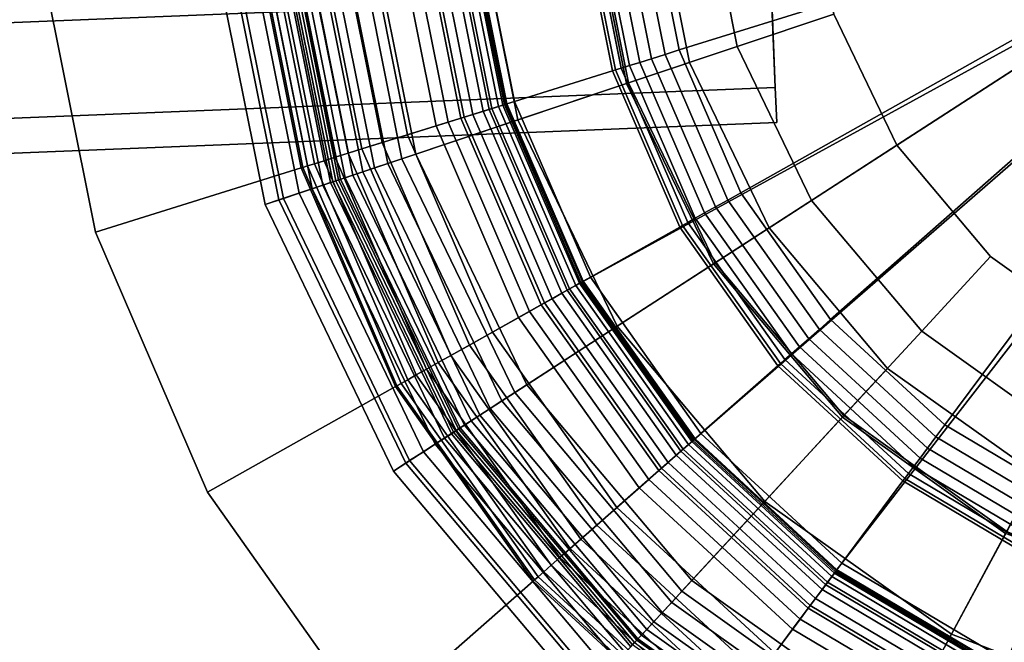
# Model space of a CAD drawing. Extents: x -43.1 to 43.1, y -41.3 to 41.3.
# Tile 526 of 656: x 32.1 to 33.1, y 0.5 to 1.1. Entities that reach past the tile are written whole.
import ezdxf

# ---------------------------------------------------------------- set-up
doc = ezdxf.new("R2010")
doc.units = 0
for name, color, linetype in [('LAMP', 7, 'CONTINUOUS'), ('LAMP_SUPPORT', 18, 'CONTINUOUS'), ('METAL_BASE', 254, 'CONTINUOUS')]:
    doc.layers.add(name, color=color, linetype=linetype)

msp = doc.modelspace()

# ---------------------------------------------------------------- linework, layer by layer
at = {"layer": 'LAMP'}
for points in [[(32.7448, 1.0773, 41.1433), (32.8272, 0.9062, 41.1433), (33.463, 1.3178, 41.1433), (32.7075, 1.2634, 41.1433)], [(32.9495, 0.761, 41.1433), (33.1041, 0.6508, 41.1433), (33.463, 1.3178, 41.1433), (32.8272, 0.9062, 41.1433)], [(32.8939, 1.1272, 44.2735), (32.8644, 1.2747, 44.2735), (33.463, 1.3178, 44.2735), (32.9592, 0.9916, 44.2735)], [(33.0561, 0.8766, 44.2735), (32.9592, 0.9916, 44.2735), (33.463, 1.3178, 44.2735), (33.1786, 0.7892, 44.2735)], [(32.7942, 1.0938, 44.2522), (32.7595, 1.2672, 44.2522), (32.8644, 1.2747, 44.2735), (32.8939, 1.1272, 44.2735)], [(32.7448, 1.0773, 41.1433), (32.7075, 1.2634, 41.1433), (32.6392, 1.2585, 41.6428), (32.6798, 1.0555, 41.6428)], [(32.6818, 1.0562, 44.1939), (32.6413, 1.2587, 44.1939), (32.7595, 1.2672, 44.2522), (32.7942, 1.0938, 44.2522)], [(32.6798, 1.0555, 41.6428), (32.6392, 1.2585, 41.6428), (32.3949, 1.2409, 41.6352), (32.4476, 0.9777, 41.6352)], [(32.5675, 1.0179, 44.107), (32.521, 1.25, 44.107), (32.6413, 1.2587, 44.1939), (32.6818, 1.0562, 44.1939)], [(32.376, 0.9537, 43.8806), (32.3196, 1.2355, 43.8806), (32.41, 1.242, 43.9998), (32.462, 0.9825, 43.9998)], [(32.462, 0.9825, 43.9998), (32.41, 1.242, 43.9998), (32.521, 1.25, 44.107), (32.5675, 1.0179, 44.107)], [(32.3204, 0.9351, 43.7579), (32.2611, 1.2313, 43.7579), (32.3196, 1.2355, 43.8806), (32.376, 0.9537, 43.8806)], [(32.3412, 0.9421, 43.0998), (32.283, 1.2329, 43.0998), (32.2659, 1.2316, 43.3843), (32.325, 0.9366, 43.3843)], [(32.3547, 0.9466, 42.7996), (32.2972, 1.2339, 42.7996), (32.283, 1.2329, 43.0998), (32.3412, 0.9421, 43.0998)], [(32.3656, 0.9502, 42.4966), (32.3086, 1.2347, 42.4966), (32.2972, 1.2339, 42.7996), (32.3547, 0.9466, 42.7996)], [(32.3737, 0.953, 42.2036), (32.3172, 1.2353, 42.2036), (32.3086, 1.2347, 42.4966), (32.3656, 0.9502, 42.4966)], [(32.3792, 0.9548, 41.9337), (32.323, 1.2357, 41.9337), (32.3172, 1.2353, 42.2036), (32.3737, 0.953, 42.2036)], [(32.3821, 0.9558, 41.6997), (32.3261, 1.236, 41.6997), (32.323, 1.2357, 41.9337), (32.3792, 0.9548, 41.9337)], [(32.384, 0.9564, 41.6845), (32.328, 1.2361, 41.6845), (32.3261, 1.236, 41.6997), (32.3821, 0.9558, 41.6997)], [(32.389, 0.9581, 41.6707), (32.3333, 1.2365, 41.6707), (32.328, 1.2361, 41.6845), (32.384, 0.9564, 41.6845)], [(32.3968, 0.9607, 41.6586), (32.3415, 1.2371, 41.6586), (32.3333, 1.2365, 41.6707), (32.389, 0.9581, 41.6707)], [(32.407, 0.9641, 41.6486), (32.3522, 1.2378, 41.6486), (32.3415, 1.2371, 41.6586), (32.3968, 0.9607, 41.6586)], [(32.4191, 0.9682, 41.6411), (32.3649, 1.2388, 41.6411), (32.3522, 1.2378, 41.6486), (32.407, 0.9641, 41.6486)], [(32.4328, 0.9727, 41.6365), (32.3793, 1.2398, 41.6365), (32.3649, 1.2388, 41.6411), (32.4191, 0.9682, 41.6411)], [(32.4476, 0.9777, 41.6352), (32.3949, 1.2409, 41.6352), (32.3793, 1.2398, 41.6365), (32.4328, 0.9727, 41.6365)], [(32.325, 0.9366, 43.3843), (32.2659, 1.2316, 43.3843), (32.2459, 1.2302, 43.6401), (32.306, 0.9303, 43.6401)], [(32.306, 0.9303, 43.6401), (32.2459, 1.2302, 43.6401), (32.2611, 1.2313, 43.7579), (32.3204, 0.9351, 43.7579)], [(32.8709, 0.9345, 44.2522), (32.7942, 1.0938, 44.2522), (32.8939, 1.1272, 44.2735), (32.9592, 0.9916, 44.2735)], [(32.7714, 0.8701, 44.1939), (32.6818, 1.0562, 44.1939), (32.7942, 1.0938, 44.2522), (32.8709, 0.9345, 44.2522)], [(32.8272, 0.9062, 41.1433), (32.7448, 1.0773, 41.1433), (32.6798, 1.0555, 41.6428), (32.7696, 0.8689, 41.6428)], [(32.7696, 0.8689, 41.6428), (32.6798, 1.0555, 41.6428), (32.4476, 0.9777, 41.6352), (32.5641, 0.7359, 41.6352)], [(32.6702, 0.8046, 44.107), (32.5675, 1.0179, 44.107), (32.6818, 1.0562, 44.1939), (32.7714, 0.8701, 44.1939)], [(32.5768, 0.7441, 43.9998), (32.462, 0.9825, 43.9998), (32.5675, 1.0179, 44.107), (32.6702, 0.8046, 44.107)], [(32.9849, 0.7993, 44.2522), (32.8709, 0.9345, 44.2522), (32.9592, 0.9916, 44.2735), (33.0561, 0.8766, 44.2735)], [(32.5007, 0.6949, 43.8806), (32.376, 0.9537, 43.8806), (32.462, 0.9825, 43.9998), (32.5768, 0.7441, 43.9998)], [(32.5641, 0.7359, 41.6352), (32.4476, 0.9777, 41.6352), (32.4328, 0.9727, 41.6365), (32.5509, 0.7274, 41.6365)], [(32.5388, 0.7195, 41.6411), (32.4191, 0.9682, 41.6411), (32.407, 0.9641, 41.6486), (32.5281, 0.7126, 41.6486)], [(32.5509, 0.7274, 41.6365), (32.4328, 0.9727, 41.6365), (32.4191, 0.9682, 41.6411), (32.5388, 0.7195, 41.6411)], [(32.5122, 0.7023, 41.6707), (32.389, 0.9581, 41.6707), (32.384, 0.9564, 41.6845), (32.5078, 0.6994, 41.6845)], [(32.5191, 0.7068, 41.6586), (32.3968, 0.9607, 41.6586), (32.389, 0.9581, 41.6707), (32.5122, 0.7023, 41.6707)], [(32.5281, 0.7126, 41.6486), (32.407, 0.9641, 41.6486), (32.3968, 0.9607, 41.6586), (32.5191, 0.7068, 41.6586)], [(32.4515, 0.663, 43.7579), (32.3204, 0.9351, 43.7579), (32.376, 0.9537, 43.8806), (32.5007, 0.6949, 43.8806)], [(32.4914, 0.6889, 42.4966), (32.3656, 0.9502, 42.4966), (32.3547, 0.9466, 42.7996), (32.4819, 0.6827, 42.7996)], [(32.4987, 0.6935, 42.2036), (32.3737, 0.953, 42.2036), (32.3656, 0.9502, 42.4966), (32.4914, 0.6889, 42.4966)], [(32.5035, 0.6967, 41.9337), (32.3792, 0.9548, 41.9337), (32.3737, 0.953, 42.2036), (32.4987, 0.6935, 42.2036)], [(32.5061, 0.6984, 41.6997), (32.3821, 0.9558, 41.6997), (32.3792, 0.9548, 41.9337), (32.5035, 0.6967, 41.9337)], [(32.5078, 0.6994, 41.6845), (32.384, 0.9564, 41.6845), (32.3821, 0.9558, 41.6997), (32.5061, 0.6984, 41.6997)], [(32.4555, 0.6656, 43.3843), (32.325, 0.9366, 43.3843), (32.306, 0.9303, 43.6401), (32.4387, 0.6547, 43.6401)], [(32.4699, 0.6749, 43.0998), (32.3412, 0.9421, 43.0998), (32.325, 0.9366, 43.3843), (32.4555, 0.6656, 43.3843)], [(32.4819, 0.6827, 42.7996), (32.3547, 0.9466, 42.7996), (32.3412, 0.9421, 43.0998), (32.4699, 0.6749, 43.0998)], [(32.4387, 0.6547, 43.6401), (32.306, 0.9303, 43.6401), (32.3204, 0.9351, 43.7579), (32.4515, 0.663, 43.7579)], [(32.9045, 0.7122, 44.1939), (32.7714, 0.8701, 44.1939), (32.8709, 0.9345, 44.2522), (32.9849, 0.7993, 44.2522)], [(32.9495, 0.761, 41.1433), (32.8272, 0.9062, 41.1433), (32.7696, 0.8689, 41.6428), (32.903, 0.7106, 41.6428)], [(33.1288, 0.6967, 44.2522), (32.9849, 0.7993, 44.2522), (33.0561, 0.8766, 44.2735), (33.1786, 0.7892, 44.2735)], [(32.903, 0.7106, 41.6428), (32.7696, 0.8689, 41.6428), (32.5641, 0.7359, 41.6352), (32.737, 0.5306, 41.6352)], [(32.8227, 0.6235, 44.107), (32.6702, 0.8046, 44.107), (32.7714, 0.8701, 44.1939), (32.9045, 0.7122, 44.1939)], [(32.7473, 0.5417, 43.9998), (32.5768, 0.7441, 43.9998), (32.6702, 0.8046, 44.107), (32.8227, 0.6235, 44.107)], [(33.0727, 0.5923, 44.1939), (32.9045, 0.7122, 44.1939), (32.9849, 0.7993, 44.2522), (33.1288, 0.6967, 44.2522)], [(33.1041, 0.6508, 41.1433), (32.9495, 0.761, 41.1433), (32.903, 0.7106, 41.6428), (33.0716, 0.5904, 41.6428)], [(32.6859, 0.4751, 43.8806), (32.5007, 0.6949, 43.8806), (32.5768, 0.7441, 43.9998), (32.7473, 0.5417, 43.9998)], [(32.737, 0.5306, 41.6352), (32.5641, 0.7359, 41.6352), (32.5509, 0.7274, 41.6365), (32.7264, 0.5191, 41.6365)], [(32.7264, 0.5191, 41.6365), (32.5509, 0.7274, 41.6365), (32.5388, 0.7195, 41.6411), (32.7166, 0.5085, 41.6411)], [(32.708, 0.4991, 41.6486), (32.5281, 0.7126, 41.6486), (32.5191, 0.7068, 41.6586), (32.7007, 0.4912, 41.6586)], [(32.7166, 0.5085, 41.6411), (32.5388, 0.7195, 41.6411), (32.5281, 0.7126, 41.6486), (32.708, 0.4991, 41.6486)], [(32.7007, 0.4912, 41.6586), (32.5191, 0.7068, 41.6586), (32.5122, 0.7023, 41.6707), (32.6951, 0.4852, 41.6707)], [(33.0716, 0.5904, 41.6428), (32.903, 0.7106, 41.6428), (32.737, 0.5306, 41.6352), (32.9556, 0.3748, 41.6352)], [(33.0155, 0.4861, 44.107), (32.8227, 0.6235, 44.107), (32.9045, 0.7122, 44.1939), (33.0727, 0.5923, 44.1939)], [(32.6461, 0.432, 43.7579), (32.4515, 0.663, 43.7579), (32.5007, 0.6949, 43.8806), (32.6859, 0.4751, 43.8806)], [(32.6842, 0.4733, 42.2036), (32.4987, 0.6935, 42.2036), (32.4914, 0.6889, 42.4966), (32.6784, 0.467, 42.4966)], [(32.6881, 0.4776, 41.9337), (32.5035, 0.6967, 41.9337), (32.4987, 0.6935, 42.2036), (32.6842, 0.4733, 42.2036)], [(32.6902, 0.4799, 41.6997), (32.5061, 0.6984, 41.6997), (32.5035, 0.6967, 41.9337), (32.6881, 0.4776, 41.9337)], [(32.6915, 0.4813, 41.6845), (32.5078, 0.6994, 41.6845), (32.5061, 0.6984, 41.6997), (32.6902, 0.4799, 41.6997)], [(32.6951, 0.4852, 41.6707), (32.5122, 0.7023, 41.6707), (32.5078, 0.6994, 41.6845), (32.6915, 0.4813, 41.6845)], [(32.6706, 0.4586, 42.7996), (32.4819, 0.6827, 42.7996), (32.4699, 0.6749, 43.0998), (32.661, 0.4481, 43.0998)], [(32.6784, 0.467, 42.4966), (32.4914, 0.6889, 42.4966), (32.4819, 0.6827, 42.7996), (32.6706, 0.4586, 42.7996)], [(32.661, 0.4481, 43.0998), (32.4699, 0.6749, 43.0998), (32.4555, 0.6656, 43.3843), (32.6493, 0.4355, 43.3843)], [(32.6493, 0.4355, 43.3843), (32.4555, 0.6656, 43.3843), (32.4387, 0.6547, 43.6401), (32.6358, 0.4208, 43.6401)], [(32.6358, 0.4208, 43.6401), (32.4387, 0.6547, 43.6401), (32.4515, 0.663, 43.7579), (32.6461, 0.432, 43.7579)], [(32.9628, 0.3881, 43.9998), (32.7473, 0.5417, 43.9998), (32.8227, 0.6235, 44.107), (33.0155, 0.4861, 44.107)], [(33.2648, 0.5159, 41.6428), (33.0716, 0.5904, 41.6428), (32.9556, 0.3748, 41.6352), (33.2061, 0.2782, 41.6352)], [(33.2364, 0.401, 44.107), (33.0155, 0.4861, 44.107), (33.0727, 0.5923, 44.1939), (33.2653, 0.518, 44.1939)], [(32.9198, 0.3083, 43.8806), (32.6859, 0.4751, 43.8806), (32.7473, 0.5417, 43.9998), (32.9628, 0.3881, 43.9998)], [(32.9556, 0.3748, 41.6352), (32.737, 0.5306, 41.6352), (32.7264, 0.5191, 41.6365), (32.9482, 0.361, 41.6365)], [(32.9482, 0.361, 41.6365), (32.7264, 0.5191, 41.6365), (32.7166, 0.5085, 41.6411), (32.9414, 0.3483, 41.6411)], [(32.9353, 0.3371, 41.6486), (32.708, 0.4991, 41.6486), (32.7007, 0.4912, 41.6586), (32.9302, 0.3276, 41.6586)], [(32.9414, 0.3483, 41.6411), (32.7166, 0.5085, 41.6411), (32.708, 0.4991, 41.6486), (32.9353, 0.3371, 41.6486)], [(32.9302, 0.3276, 41.6586), (32.7007, 0.4912, 41.6586), (32.6951, 0.4852, 41.6707), (32.9263, 0.3204, 41.6707)], [(32.9229, 0.314, 41.6997), (32.6902, 0.4799, 41.6997), (32.6881, 0.4776, 41.9337), (32.9214, 0.3113, 41.9337)], [(32.9238, 0.3157, 41.6845), (32.6915, 0.4813, 41.6845), (32.6902, 0.4799, 41.6997), (32.9229, 0.314, 41.6997)], [(32.9263, 0.3204, 41.6707), (32.6951, 0.4852, 41.6707), (32.6915, 0.4813, 41.6845), (32.9238, 0.3157, 41.6845)], [(33.2097, 0.2929, 43.9998), (32.9628, 0.3881, 43.9998), (33.0155, 0.4861, 44.107), (33.2364, 0.401, 44.107)]]:
    msp.add_3dface(points, dxfattribs=at)
at = {"layer": 'LAMP_SUPPORT'}
for points in [[(33.4535, 1.2996, 40.5662), (32.6341, 0.8506, 40.5662), (32.555, 1.0342, 40.5662), (32.5157, 1.2301, 40.5662)], [(33.4535, 1.2996, 40.5662), (32.7496, 0.6875, 40.5662), (32.6341, 0.8506, 40.5662)], [(33.4535, 1.2996, 40.5662), (33.4724, 1.2953, 40.5662), (32.8966, 0.552, 40.5662), (32.7496, 0.6875, 40.5662)], [(33.4724, 1.2953, 40.5662), (33.2578, 0.386, 40.5662), (33.0684, 0.45, 40.5662), (32.8966, 0.552, 40.5662)], [(32.7028, 1.2476, 36.7827), (32.7343, 1.0901, 36.7827), (33.0724, 1.1955, 36.7827), (33.0554, 1.2804, 36.7827)], [(32.6402, 1.2417, 36.8188), (32.6743, 1.0713, 36.8188), (32.6827, 1.074, 36.8067), (32.649, 1.2425, 36.8067)], [(32.649, 1.2425, 36.8067), (32.6827, 1.074, 36.8067), (32.6933, 1.0773, 36.7967), (32.66, 1.2436, 36.7967)], [(32.66, 1.2436, 36.7967), (32.6933, 1.0773, 36.7967), (32.7057, 1.0811, 36.7891), (32.6729, 1.2448, 36.7891)], [(32.6729, 1.2448, 36.7891), (32.7057, 1.0811, 36.7891), (32.7195, 1.0854, 36.7843), (32.6873, 1.2461, 36.7843)], [(32.6873, 1.2461, 36.7843), (32.7195, 1.0854, 36.7843), (32.7343, 1.0901, 36.7827), (32.7028, 1.2476, 36.7827)], [(32.5251, 1.231, 37.8701), (32.564, 1.037, 37.8701), (32.6652, 1.0685, 36.848), (32.6307, 1.2408, 36.848)], [(32.6307, 1.2408, 36.848), (32.6652, 1.0685, 36.848), (32.6683, 1.0695, 36.8327), (32.6339, 1.2411, 36.8327)], [(32.6339, 1.2411, 36.8327), (32.6683, 1.0695, 36.8327), (32.6743, 1.0713, 36.8188), (32.6402, 1.2417, 36.8188)], [(32.4534, 1.2243, 41.5307), (32.4952, 1.0155, 41.5307), (32.4062, 0.9878, 41.5307), (32.3605, 1.2157, 41.5307)], [(32.4098, 1.2203, 37.929), (32.4534, 1.0025, 37.929), (32.4828, 1.0117, 37.9214), (32.4405, 1.2231, 37.9214)], [(32.4405, 1.2231, 37.9214), (32.4828, 1.0117, 37.9214), (32.512, 1.0208, 37.9114), (32.471, 1.226, 37.9114)], [(32.4673, 1.2256, 41.5291), (32.5085, 1.0197, 41.5291), (32.4952, 1.0155, 41.5307), (32.4534, 1.2243, 41.5307)], [(32.48, 1.2268, 41.5245), (32.5207, 1.0235, 41.5245), (32.5085, 1.0197, 41.5291), (32.4673, 1.2256, 41.5291)], [(32.471, 1.226, 37.9114), (32.512, 1.0208, 37.9114), (32.5376, 1.0287, 37.8993), (32.4976, 1.2285, 37.8993)], [(32.4913, 1.2279, 41.5173), (32.5315, 1.0268, 41.5173), (32.5207, 1.0235, 41.5245), (32.48, 1.2268, 41.5245)], [(32.5007, 1.2287, 41.5079), (32.5405, 1.0297, 41.5079), (32.5315, 1.0268, 41.5173), (32.4913, 1.2279, 41.5173)], [(32.4976, 1.2285, 37.8993), (32.5376, 1.0287, 37.8993), (32.556, 1.0345, 37.8854), (32.5168, 1.2302, 37.8854)], [(32.5079, 1.2294, 41.4966), (32.5474, 1.0318, 41.4966), (32.5405, 1.0297, 41.5079), (32.5007, 1.2287, 41.5079)], [(32.5125, 1.2298, 41.4838), (32.5518, 1.0332, 41.4838), (32.5474, 1.0318, 41.4966), (32.5079, 1.2294, 41.4966)], [(32.5141, 1.23, 41.4698), (32.5534, 1.0337, 41.4698), (32.5518, 1.0332, 41.4838), (32.5125, 1.2298, 41.4838)], [(32.5157, 1.2301, 40.5662), (32.555, 1.0342, 40.5662), (32.5534, 1.0337, 41.4698), (32.5141, 1.23, 41.4698)], [(32.5168, 1.2302, 37.8854), (32.556, 1.0345, 37.8854), (32.564, 1.037, 37.8701), (32.5251, 1.231, 37.8701)], [(32.3095, 1.211, 37.9601), (32.3572, 0.9725, 37.9601), (32.367, 0.9755, 37.9499), (32.3197, 1.2119, 37.9499)], [(32.3197, 1.2119, 41.5162), (32.367, 0.9755, 41.5162), (32.3572, 0.9725, 41.5061), (32.3095, 1.211, 41.5061)], [(32.3197, 1.2119, 37.9499), (32.367, 0.9755, 37.9499), (32.3786, 0.9792, 37.9421), (32.3318, 1.213, 37.9421)], [(32.3318, 1.213, 41.524), (32.3786, 0.9792, 41.524), (32.367, 0.9755, 41.5162), (32.3197, 1.2119, 41.5162)], [(32.3318, 1.213, 37.9421), (32.3786, 0.9792, 37.9421), (32.3918, 0.9833, 37.9372), (32.3456, 1.2143, 37.9372)], [(32.3456, 1.2143, 41.5289), (32.3918, 0.9833, 41.5289), (32.3786, 0.9792, 41.524), (32.3318, 1.213, 41.524)], [(32.3456, 1.2143, 37.9372), (32.3918, 0.9833, 37.9372), (32.4062, 0.9878, 37.9354), (32.3605, 1.2157, 37.9354)], [(32.3605, 1.2157, 41.5307), (32.4062, 0.9878, 41.5307), (32.3918, 0.9833, 41.5289), (32.3456, 1.2143, 41.5289)], [(32.3605, 1.2157, 37.9354), (32.4062, 0.9878, 37.9354), (32.4271, 0.9943, 37.9338), (32.3824, 1.2177, 37.9338)], [(32.3824, 1.2177, 37.9338), (32.4271, 0.9943, 37.9338), (32.4534, 1.0025, 37.929), (32.4098, 1.2203, 37.929)], [(32.2951, 1.2096, 38.0011), (32.3434, 0.9682, 38.0011), (32.3451, 0.9687, 37.9861), (32.2969, 1.2098, 37.9861)], [(32.2969, 1.2098, 41.48), (32.3451, 0.9687, 41.48), (32.3434, 0.9682, 41.465), (32.2951, 1.2096, 41.465)], [(32.2951, 1.2096, 41.465), (32.3434, 0.9682, 41.465), (32.3434, 0.9682, 38.0011), (32.2951, 1.2096, 38.0011)], [(32.2969, 1.2098, 37.9861), (32.3451, 0.9687, 37.9861), (32.3498, 0.9702, 37.9723), (32.3018, 1.2102, 37.9723)], [(32.3018, 1.2102, 41.4939), (32.3498, 0.9702, 41.4939), (32.3451, 0.9687, 41.48), (32.2969, 1.2098, 41.48)], [(32.3018, 1.2102, 37.9723), (32.3498, 0.9702, 37.9723), (32.3572, 0.9725, 37.9601), (32.3095, 1.211, 37.9601)], [(32.3095, 1.211, 41.5061), (32.3572, 0.9725, 41.5061), (32.3498, 0.9702, 41.4939), (32.3018, 1.2102, 41.4939)], [(32.7343, 1.0901, 36.7827), (32.7979, 0.9426, 36.7827), (33.1067, 1.116, 36.7827), (33.0724, 1.1955, 36.7827)], [(32.7979, 0.9426, 36.7827), (32.8907, 0.8115, 36.7827), (33.1567, 1.0454, 36.7827), (33.1067, 1.116, 36.7827)], [(32.7195, 1.0854, 36.7843), (32.7843, 0.935, 36.7843), (32.7979, 0.9426, 36.7827), (32.7343, 1.0901, 36.7827)], [(32.6933, 1.0773, 36.7967), (32.7604, 0.9216, 36.7967), (32.7717, 0.9279, 36.7891), (32.7057, 1.0811, 36.7891)], [(32.7057, 1.0811, 36.7891), (32.7717, 0.9279, 36.7891), (32.7843, 0.935, 36.7843), (32.7195, 1.0854, 36.7843)], [(32.6652, 1.0685, 36.848), (32.7347, 0.9071, 36.848), (32.7376, 0.9087, 36.8327), (32.6683, 1.0695, 36.8327)], [(32.6683, 1.0695, 36.8327), (32.7376, 0.9087, 36.8327), (32.743, 0.9118, 36.8188), (32.6743, 1.0713, 36.8188)], [(32.6743, 1.0713, 36.8188), (32.743, 0.9118, 36.8188), (32.7508, 0.9161, 36.8067), (32.6827, 1.074, 36.8067)], [(32.6827, 1.074, 36.8067), (32.7508, 0.9161, 36.8067), (32.7604, 0.9216, 36.7967), (32.6933, 1.0773, 36.7967)], [(32.564, 1.037, 37.8701), (32.6423, 0.8552, 37.8701), (32.7347, 0.9071, 36.848), (32.6652, 1.0685, 36.848)], [(32.8907, 0.8115, 36.7827), (33.0088, 0.7027, 36.7827), (33.2204, 0.9867, 36.7827), (33.1567, 1.0454, 36.7827)], [(32.512, 1.0208, 37.9114), (32.5949, 0.8286, 37.9114), (32.6182, 0.8417, 37.8993), (32.5376, 1.0287, 37.8993)], [(32.5405, 1.0297, 41.5079), (32.6209, 0.8432, 41.5079), (32.6127, 0.8386, 41.5173), (32.5315, 1.0268, 41.5173)], [(32.5376, 1.0287, 37.8993), (32.6182, 0.8417, 37.8993), (32.635, 0.8511, 37.8854), (32.556, 1.0345, 37.8854)], [(32.5474, 1.0318, 41.4966), (32.6272, 0.8467, 41.4966), (32.6209, 0.8432, 41.5079), (32.5405, 1.0297, 41.5079)], [(32.5518, 1.0332, 41.4838), (32.6312, 0.849, 41.4838), (32.6272, 0.8467, 41.4966), (32.5474, 1.0318, 41.4966)], [(32.5534, 1.0337, 41.4698), (32.6326, 0.8498, 41.4698), (32.6312, 0.849, 41.4838), (32.5518, 1.0332, 41.4838)], [(32.555, 1.0342, 40.5662), (32.6341, 0.8506, 40.5662), (32.6326, 0.8498, 41.4698), (32.5534, 1.0337, 41.4698)], [(32.556, 1.0345, 37.8854), (32.635, 0.8511, 37.8854), (32.6423, 0.8552, 37.8701), (32.564, 1.037, 37.8701)], [(32.4828, 1.0117, 37.9214), (32.5682, 0.8136, 37.9214), (32.5949, 0.8286, 37.9114), (32.512, 1.0208, 37.9114)], [(32.5085, 1.0197, 41.5291), (32.5916, 0.8268, 41.5291), (32.5795, 0.8199, 41.5307), (32.4952, 1.0155, 41.5307)], [(32.5207, 1.0235, 41.5245), (32.6028, 0.833, 41.5245), (32.5916, 0.8268, 41.5291), (32.5085, 1.0197, 41.5291)], [(32.5315, 1.0268, 41.5173), (32.6127, 0.8386, 41.5173), (32.6028, 0.833, 41.5245), (32.5207, 1.0235, 41.5245)], [(32.4952, 1.0155, 41.5307), (32.5795, 0.8199, 41.5307), (32.4982, 0.7743, 41.5307), (32.4062, 0.9878, 41.5307)], [(32.4534, 1.0025, 37.929), (32.5413, 0.7985, 37.929), (32.5682, 0.8136, 37.9214), (32.4828, 1.0117, 37.9214)], [(32.4271, 0.9943, 37.9338), (32.5173, 0.785, 37.9338), (32.5413, 0.7985, 37.929), (32.4534, 1.0025, 37.929)], [(32.3918, 0.9833, 37.9372), (32.485, 0.7669, 37.9372), (32.4982, 0.7743, 37.9354), (32.4062, 0.9878, 37.9354)], [(32.4062, 0.9878, 41.5307), (32.4982, 0.7743, 41.5307), (32.485, 0.7669, 41.5289), (32.3918, 0.9833, 41.5289)], [(32.4062, 0.9878, 37.9354), (32.4982, 0.7743, 37.9354), (32.5173, 0.785, 37.9338), (32.4271, 0.9943, 37.9338)], [(32.367, 0.9755, 37.9499), (32.4624, 0.7542, 37.9499), (32.473, 0.7601, 37.9421), (32.3786, 0.9792, 37.9421)], [(32.3786, 0.9792, 41.524), (32.473, 0.7601, 41.524), (32.4624, 0.7542, 41.5162), (32.367, 0.9755, 41.5162)], [(32.3786, 0.9792, 37.9421), (32.473, 0.7601, 37.9421), (32.485, 0.7669, 37.9372), (32.3918, 0.9833, 37.9372)], [(32.3918, 0.9833, 41.5289), (32.485, 0.7669, 41.5289), (32.473, 0.7601, 41.524), (32.3786, 0.9792, 41.524)], [(33.0088, 0.7027, 36.7827), (33.1469, 0.6207, 36.7827), (33.2948, 0.9425, 36.7827), (33.2204, 0.9867, 36.7827)], [(32.3434, 0.9682, 38.0011), (32.4409, 0.7421, 38.0011), (32.4424, 0.743, 37.9861), (32.3451, 0.9687, 37.9861)], [(32.3451, 0.9687, 41.48), (32.4424, 0.743, 41.48), (32.4409, 0.7421, 41.465), (32.3434, 0.9682, 41.465)], [(32.3434, 0.9682, 41.465), (32.4409, 0.7421, 41.465), (32.4409, 0.7421, 38.0011), (32.3434, 0.9682, 38.0011)], [(32.3451, 0.9687, 37.9861), (32.4424, 0.743, 37.9861), (32.4467, 0.7454, 37.9723), (32.3498, 0.9702, 37.9723)], [(32.3498, 0.9702, 41.4939), (32.4467, 0.7454, 41.4939), (32.4424, 0.743, 41.48), (32.3451, 0.9687, 41.48)], [(32.3498, 0.9702, 37.9723), (32.4467, 0.7454, 37.9723), (32.4535, 0.7492, 37.9601), (32.3572, 0.9725, 37.9601)], [(32.3572, 0.9725, 41.5061), (32.4535, 0.7492, 41.5061), (32.4467, 0.7454, 41.4939), (32.3498, 0.9702, 41.4939)], [(32.3572, 0.9725, 37.9601), (32.4535, 0.7492, 37.9601), (32.4624, 0.7542, 37.9499), (32.367, 0.9755, 37.9499)], [(32.367, 0.9755, 41.5162), (32.4624, 0.7542, 41.5162), (32.4535, 0.7492, 41.5061), (32.3572, 0.9725, 41.5061)], [(32.7843, 0.935, 36.7843), (32.8791, 0.8013, 36.7843), (32.8907, 0.8115, 36.7827), (32.7979, 0.9426, 36.7827)], [(32.7604, 0.9216, 36.7967), (32.8585, 0.7832, 36.7967), (32.8682, 0.7917, 36.7891), (32.7717, 0.9279, 36.7891)], [(32.7717, 0.9279, 36.7891), (32.8682, 0.7917, 36.7891), (32.8791, 0.8013, 36.7843), (32.7843, 0.935, 36.7843)], [(32.743, 0.9118, 36.8188), (32.8435, 0.77, 36.8188), (32.8501, 0.7759, 36.8067), (32.7508, 0.9161, 36.8067)], [(32.7508, 0.9161, 36.8067), (32.8501, 0.7759, 36.8067), (32.8585, 0.7832, 36.7967), (32.7604, 0.9216, 36.7967)], [(32.6423, 0.8552, 37.8701), (32.7567, 0.6937, 37.8701), (32.8363, 0.7637, 36.848), (32.7347, 0.9071, 36.848)], [(32.7347, 0.9071, 36.848), (32.8363, 0.7637, 36.848), (32.8388, 0.7659, 36.8327), (32.7376, 0.9087, 36.8327)], [(32.7376, 0.9087, 36.8327), (32.8388, 0.7659, 36.8327), (32.8435, 0.77, 36.8188), (32.743, 0.9118, 36.8188)], [(32.635, 0.8511, 37.8854), (32.7505, 0.6882, 37.8854), (32.7567, 0.6937, 37.8701), (32.6423, 0.8552, 37.8701)], [(32.6182, 0.8417, 37.8993), (32.7359, 0.6755, 37.8993), (32.7505, 0.6882, 37.8854), (32.635, 0.8511, 37.8854)], [(32.6272, 0.8467, 41.4966), (32.7437, 0.6823, 41.4966), (32.7383, 0.6775, 41.5079), (32.6209, 0.8432, 41.5079)], [(32.6312, 0.849, 41.4838), (32.7472, 0.6853, 41.4838), (32.7437, 0.6823, 41.4966), (32.6272, 0.8467, 41.4966)], [(32.6326, 0.8498, 41.4698), (32.7484, 0.6864, 41.4698), (32.7472, 0.6853, 41.4838), (32.6312, 0.849, 41.4838)], [(32.6341, 0.8506, 40.5662), (32.7496, 0.6875, 40.5662), (32.7484, 0.6864, 41.4698), (32.6326, 0.8498, 41.4698)], [(32.5949, 0.8286, 37.9114), (32.7158, 0.6578, 37.9114), (32.7359, 0.6755, 37.8993), (32.6182, 0.8417, 37.8993)], [(32.6127, 0.8386, 41.5173), (32.7312, 0.6713, 41.5173), (32.7227, 0.6638, 41.5245), (32.6028, 0.833, 41.5245)], [(32.6209, 0.8432, 41.5079), (32.7383, 0.6775, 41.5079), (32.7312, 0.6713, 41.5173), (32.6127, 0.8386, 41.5173)], [(32.5682, 0.8136, 37.9214), (32.6929, 0.6376, 37.9214), (32.7158, 0.6578, 37.9114), (32.5949, 0.8286, 37.9114)], [(32.5916, 0.8268, 41.5291), (32.7131, 0.6554, 41.5291), (32.7026, 0.6462, 41.5307), (32.5795, 0.8199, 41.5307)], [(32.6028, 0.833, 41.5245), (32.7227, 0.6638, 41.5245), (32.7131, 0.6554, 41.5291), (32.5916, 0.8268, 41.5291)], [(32.5795, 0.8199, 41.5307), (32.7026, 0.6462, 41.5307), (32.6325, 0.5846, 41.5307), (32.4982, 0.7743, 41.5307)], [(32.5413, 0.7985, 37.929), (32.6697, 0.6173, 37.929), (32.6929, 0.6376, 37.9214), (32.5682, 0.8136, 37.9214)], [(32.8791, 0.8013, 36.7843), (32.9995, 0.6902, 36.7843), (33.0088, 0.7027, 36.7827), (32.8907, 0.8115, 36.7827)], [(32.5173, 0.785, 37.9338), (32.649, 0.5991, 37.9338), (32.6697, 0.6173, 37.929), (32.5413, 0.7985, 37.929)], [(32.8682, 0.7917, 36.7891), (32.9909, 0.6786, 36.7891), (32.9995, 0.6902, 36.7843), (32.8791, 0.8013, 36.7843)], [(32.4982, 0.7743, 37.9354), (32.6325, 0.5846, 37.9354), (32.649, 0.5991, 37.9338), (32.5173, 0.785, 37.9338)], [(32.8585, 0.7832, 36.7967), (32.9831, 0.6682, 36.7967), (32.9909, 0.6786, 36.7891), (32.8682, 0.7917, 36.7891)], [(32.485, 0.7669, 37.9372), (32.6213, 0.5747, 37.9372), (32.6325, 0.5846, 37.9354), (32.4982, 0.7743, 37.9354)], [(32.4982, 0.7743, 41.5307), (32.6325, 0.5846, 41.5307), (32.6213, 0.5747, 41.5289), (32.485, 0.7669, 41.5289)], [(32.8435, 0.77, 36.8188), (32.9712, 0.6522, 36.8188), (32.9765, 0.6593, 36.8067), (32.8501, 0.7759, 36.8067)], [(32.8501, 0.7759, 36.8067), (32.9765, 0.6593, 36.8067), (32.9831, 0.6682, 36.7967), (32.8585, 0.7832, 36.7967)], [(32.473, 0.7601, 37.9421), (32.6109, 0.5655, 37.9421), (32.6213, 0.5747, 37.9372), (32.485, 0.7669, 37.9372)], [(32.485, 0.7669, 41.5289), (32.6213, 0.5747, 41.5289), (32.6109, 0.5655, 41.524), (32.473, 0.7601, 41.524)], [(32.7567, 0.6937, 37.8701), (32.9022, 0.5596, 37.8701), (32.9655, 0.6446, 36.848), (32.8363, 0.7637, 36.848)], [(32.8363, 0.7637, 36.848), (32.9655, 0.6446, 36.848), (32.9675, 0.6472, 36.8327), (32.8388, 0.7659, 36.8327)], [(32.8388, 0.7659, 36.8327), (32.9675, 0.6472, 36.8327), (32.9712, 0.6522, 36.8188), (32.8435, 0.77, 36.8188)], [(32.4535, 0.7492, 37.9601), (32.5941, 0.5508, 37.9601), (32.6017, 0.5575, 37.9499), (32.4624, 0.7542, 37.9499)], [(32.4624, 0.7542, 41.5162), (32.6017, 0.5575, 41.5162), (32.5941, 0.5508, 41.5061), (32.4535, 0.7492, 41.5061)], [(32.4624, 0.7542, 37.9499), (32.6017, 0.5575, 37.9499), (32.6109, 0.5655, 37.9421), (32.473, 0.7601, 37.9421)], [(32.473, 0.7601, 41.524), (32.6109, 0.5655, 41.524), (32.6017, 0.5575, 41.5162), (32.4624, 0.7542, 41.5162)], [(32.4424, 0.743, 37.9861), (32.5845, 0.5424, 37.9861), (32.5882, 0.5456, 37.9723), (32.4467, 0.7454, 37.9723)], [(32.4467, 0.7454, 41.4939), (32.5882, 0.5456, 41.4939), (32.5845, 0.5424, 41.48), (32.4424, 0.743, 41.48)], [(32.4467, 0.7454, 37.9723), (32.5882, 0.5456, 37.9723), (32.5941, 0.5508, 37.9601), (32.4535, 0.7492, 37.9601)], [(32.4535, 0.7492, 41.5061), (32.5941, 0.5508, 41.5061), (32.5882, 0.5456, 41.4939), (32.4467, 0.7454, 41.4939)], [(32.4409, 0.7421, 38.0011), (32.5832, 0.5412, 38.0011), (32.5845, 0.5424, 37.9861), (32.4424, 0.743, 37.9861)], [(32.4424, 0.743, 41.48), (32.5845, 0.5424, 41.48), (32.5832, 0.5412, 41.465), (32.4409, 0.7421, 41.465)], [(32.4409, 0.7421, 41.465), (32.5832, 0.5412, 41.465), (32.5832, 0.5412, 38.0011), (32.4409, 0.7421, 38.0011)], [(32.9995, 0.6902, 36.7843), (33.1404, 0.6066, 36.7843), (33.1469, 0.6207, 36.7827), (33.0088, 0.7027, 36.7827)], [(32.7505, 0.6882, 37.8854), (32.8972, 0.5529, 37.8854), (32.9022, 0.5596, 37.8701), (32.7567, 0.6937, 37.8701)], [(32.7359, 0.6755, 37.8993), (32.8857, 0.5374, 37.8993), (32.8972, 0.5529, 37.8854), (32.7505, 0.6882, 37.8854)], [(32.7437, 0.6823, 41.4966), (32.8918, 0.5457, 41.4966), (32.8875, 0.5399, 41.5079), (32.7383, 0.6775, 41.5079)], [(32.7472, 0.6853, 41.4838), (32.8946, 0.5494, 41.4838), (32.8918, 0.5457, 41.4966), (32.7437, 0.6823, 41.4966)], [(32.7484, 0.6864, 41.4698), (32.8956, 0.5507, 41.4698), (32.8946, 0.5494, 41.4838), (32.7472, 0.6853, 41.4838)], [(32.7496, 0.6875, 40.5662), (32.8966, 0.552, 40.5662), (32.8956, 0.5507, 41.4698), (32.7484, 0.6864, 41.4698)], [(32.9909, 0.6786, 36.7891), (33.1344, 0.5935, 36.7891), (33.1404, 0.6066, 36.7843), (32.9995, 0.6902, 36.7843)], [(32.7158, 0.6578, 37.9114), (32.8697, 0.5159, 37.9114), (32.8857, 0.5374, 37.8993), (32.7359, 0.6755, 37.8993)], [(32.7383, 0.6775, 41.5079), (32.8875, 0.5399, 41.5079), (32.8819, 0.5323, 41.5173), (32.7312, 0.6713, 41.5173)], [(32.9831, 0.6682, 36.7967), (33.129, 0.5817, 36.7967), (33.1344, 0.5935, 36.7891), (32.9909, 0.6786, 36.7891)], [(32.7227, 0.6638, 41.5245), (32.8751, 0.5232, 41.5245), (32.8675, 0.513, 41.5291), (32.7131, 0.6554, 41.5291)], [(32.7312, 0.6713, 41.5173), (32.8819, 0.5323, 41.5173), (32.8751, 0.5232, 41.5245), (32.7227, 0.6638, 41.5245)], [(32.9765, 0.6593, 36.8067), (33.1243, 0.5716, 36.8067), (33.129, 0.5817, 36.7967), (32.9831, 0.6682, 36.7967)], [(32.6929, 0.6376, 37.9214), (32.8514, 0.4914, 37.9214), (32.8697, 0.5159, 37.9114), (32.7158, 0.6578, 37.9114)], [(32.7131, 0.6554, 41.5291), (32.8675, 0.513, 41.5291), (32.8591, 0.5018, 41.5307), (32.7026, 0.6462, 41.5307)], [(32.9675, 0.6472, 36.8327), (33.118, 0.5579, 36.8327), (33.1206, 0.5635, 36.8188), (32.9712, 0.6522, 36.8188)], [(32.9712, 0.6522, 36.8188), (33.1206, 0.5635, 36.8188), (33.1243, 0.5716, 36.8067), (32.9765, 0.6593, 36.8067)], [(32.7026, 0.6462, 41.5307), (32.8591, 0.5018, 41.5307), (32.8034, 0.427, 41.5307), (32.6325, 0.5846, 41.5307)], [(32.9022, 0.5596, 37.8701), (33.0724, 0.4586, 37.8701), (33.1167, 0.5549, 36.848), (32.9655, 0.6446, 36.848)], [(32.9655, 0.6446, 36.848), (33.1167, 0.5549, 36.848), (33.118, 0.5579, 36.8327), (32.9675, 0.6472, 36.8327)], [(32.6697, 0.6173, 37.929), (32.833, 0.4667, 37.929), (32.8514, 0.4914, 37.9214), (32.6929, 0.6376, 37.9214)], [(32.649, 0.5991, 37.9338), (32.8165, 0.4446, 37.9338), (32.833, 0.4667, 37.929), (32.6697, 0.6173, 37.929)], [(32.6325, 0.5846, 37.9354), (32.8034, 0.427, 37.9354), (32.8165, 0.4446, 37.9338), (32.649, 0.5991, 37.9338)], [(32.6213, 0.5747, 37.9372), (32.7944, 0.4149, 37.9372), (32.8034, 0.427, 37.9354), (32.6325, 0.5846, 37.9354)], [(32.6325, 0.5846, 41.5307), (32.8034, 0.427, 41.5307), (32.7944, 0.4149, 41.5289), (32.6213, 0.5747, 41.5289)], [(32.6109, 0.5655, 37.9421), (32.7862, 0.4038, 37.9421), (32.7944, 0.4149, 37.9372), (32.6213, 0.5747, 37.9372)], [(32.6213, 0.5747, 41.5289), (32.7944, 0.4149, 41.5289), (32.7862, 0.4038, 41.524), (32.6109, 0.5655, 41.524)], [(32.6017, 0.5575, 37.9499), (32.7789, 0.3941, 37.9499), (32.7862, 0.4038, 37.9421), (32.6109, 0.5655, 37.9421)], [(32.6109, 0.5655, 41.524), (32.7862, 0.4038, 41.524), (32.7789, 0.3941, 41.5162), (32.6017, 0.5575, 41.5162)], [(32.5882, 0.5456, 37.9723), (32.7682, 0.3797, 37.9723), (32.7728, 0.3859, 37.9601), (32.5941, 0.5508, 37.9601)], [(32.5941, 0.5508, 41.5061), (32.7728, 0.3859, 41.5061), (32.7682, 0.3797, 41.4939), (32.5882, 0.5456, 41.4939)], [(32.5941, 0.5508, 37.9601), (32.7728, 0.3859, 37.9601), (32.7789, 0.3941, 37.9499), (32.6017, 0.5575, 37.9499)], [(32.6017, 0.5575, 41.5162), (32.7789, 0.3941, 41.5162), (32.7728, 0.3859, 41.5061), (32.5941, 0.5508, 41.5061)], [(32.8857, 0.5374, 37.8993), (33.0608, 0.4334, 37.8993), (33.0689, 0.451, 37.8854), (32.8972, 0.5529, 37.8854)], [(32.8956, 0.5507, 41.4698), (33.0678, 0.4485, 41.4698), (33.0671, 0.447, 41.4838), (32.8946, 0.5494, 41.4838)], [(32.8966, 0.552, 40.5662), (33.0684, 0.45, 40.5662), (33.0678, 0.4485, 41.4698), (32.8956, 0.5507, 41.4698)], [(32.8972, 0.5529, 37.8854), (33.0689, 0.451, 37.8854), (33.0724, 0.4586, 37.8701), (32.9022, 0.5596, 37.8701)], [(32.5832, 0.5412, 38.0011), (32.7642, 0.3743, 38.0011), (32.7652, 0.3757, 37.9861), (32.5845, 0.5424, 37.9861)], [(32.5845, 0.5424, 41.48), (32.7652, 0.3757, 41.48), (32.7642, 0.3743, 41.465), (32.5832, 0.5412, 41.465)], [(32.5832, 0.5412, 41.465), (32.7642, 0.3743, 41.465), (32.7642, 0.3743, 38.0011), (32.5832, 0.5412, 38.0011)], [(32.5845, 0.5424, 37.9861), (32.7652, 0.3757, 37.9861), (32.7682, 0.3797, 37.9723), (32.5882, 0.5456, 37.9723)], [(32.5882, 0.5456, 41.4939), (32.7682, 0.3797, 41.4939), (32.7652, 0.3757, 41.48), (32.5845, 0.5424, 41.48)], [(32.8875, 0.5399, 41.5079), (33.0621, 0.4363, 41.5079), (33.0582, 0.4277, 41.5173), (32.8819, 0.5323, 41.5173)], [(32.8918, 0.5457, 41.4966), (33.0651, 0.4428, 41.4966), (33.0621, 0.4363, 41.5079), (32.8875, 0.5399, 41.5079)], [(32.8946, 0.5494, 41.4838), (33.0671, 0.447, 41.4838), (33.0651, 0.4428, 41.4966), (32.8918, 0.5457, 41.4966)], [(32.8697, 0.5159, 37.9114), (33.0497, 0.4091, 37.9114), (33.0608, 0.4334, 37.8993), (32.8857, 0.5374, 37.8993)], [(32.8819, 0.5323, 41.5173), (33.0582, 0.4277, 41.5173), (33.0535, 0.4174, 41.5245), (32.8751, 0.5232, 41.5245)], [(32.8751, 0.5232, 41.5245), (33.0535, 0.4174, 41.5245), (33.0481, 0.4058, 41.5291), (32.8675, 0.513, 41.5291)], [(32.8514, 0.4914, 37.9214), (33.0369, 0.3813, 37.9214), (33.0497, 0.4091, 37.9114), (32.8697, 0.5159, 37.9114)], [(32.8675, 0.513, 41.5291), (33.0481, 0.4058, 41.5291), (33.0423, 0.3931, 41.5307), (32.8591, 0.5018, 41.5307)], [(32.8591, 0.5018, 41.5307), (33.0423, 0.3931, 41.5307), (33.0034, 0.3084, 41.5307), (32.8034, 0.427, 41.5307)], [(32.833, 0.4667, 37.929), (33.024, 0.3533, 37.929), (33.0369, 0.3813, 37.9214), (32.8514, 0.4914, 37.9214)]]:
    msp.add_3dface(points, dxfattribs=at)
at = {"layer": 'METAL_BASE'}
for points in [[(32.8132, 1.555, 39.312), (32.8146, 1.5189, 39.447), (1.6066, 0.2566, 39.447), (1.6052, 0.2927, 39.312)], [(32.8146, 1.5189, 39.1769), (32.8132, 1.555, 39.312), (1.6052, 0.2927, 39.312), (1.6066, 0.2566, 39.1769)], [(32.8146, 1.5189, 39.447), (32.8186, 1.4201, 39.5459), (1.6106, 0.1578, 39.5459), (1.6066, 0.2566, 39.447)], [(32.8186, 1.4201, 39.0781), (32.8146, 1.5189, 39.1769), (1.6066, 0.2566, 39.1769), (1.6106, 0.1578, 39.0781)], [(32.8186, 1.4201, 39.5459), (32.8241, 1.2852, 39.5821), (1.6161, 0.0228, 39.5821), (1.6106, 0.1578, 39.5459)], [(32.8241, 1.2852, 39.0419), (32.8186, 1.4201, 39.0781), (1.6106, 0.1578, 39.0781), (1.6161, 0.0228, 39.0419)], [(32.8241, 1.2852, 39.5821), (32.8295, 1.1502, 39.5459), (1.6216, -0.1121, 39.5459), (1.6161, 0.0228, 39.5821)], [(32.8295, 1.1502, 39.0781), (32.8241, 1.2852, 39.0419), (1.6161, 0.0228, 39.0419), (1.6216, -0.1121, 39.0781)], [(32.8295, 1.1502, 39.5459), (32.8241, 1.2852, 39.5821), (32.8241, 1.2852, 39.312), (32.8335, 1.0514, 39.447)], [(32.835, 1.0153, 39.312), (32.8335, 1.0514, 39.447), (32.8241, 1.2852, 39.312), (32.8335, 1.0514, 39.1769)], [(32.8295, 1.1502, 39.0781), (32.8335, 1.0514, 39.1769), (32.8241, 1.2852, 39.312), (32.8241, 1.2852, 39.0419)], [(32.2951, 1.2096, 38.8457), (32.0731, 1.189, 38.8457), (32.1306, 0.9018, 38.8457), (32.3434, 0.9682, 38.8457)], [(32.3434, 0.9682, 39.7327), (32.1306, 0.9018, 39.7327), (32.0731, 1.189, 39.7327), (32.2951, 1.2096, 39.7327)], [(32.2951, 1.2096, 38.8457), (32.3434, 0.9682, 38.8457), (32.3434, 0.9682, 39.7327), (32.2951, 1.2096, 39.7327)], [(32.0731, 1.189, 39.7327), (32.1306, 0.9018, 39.7327), (32.1306, 0.9018, 38.8457), (32.0731, 1.189, 38.8457)], [(32.8295, 1.1502, 39.5459), (32.8335, 1.0514, 39.447), (1.6255, -0.2109, 39.447), (1.6216, -0.1121, 39.5459)], [(32.8335, 1.0514, 39.1769), (32.8295, 1.1502, 39.0781), (1.6216, -0.1121, 39.0781), (1.6255, -0.2109, 39.1769)], [(32.8335, 1.0514, 39.447), (32.835, 1.0153, 39.312), (1.627, -0.2471, 39.312), (1.6255, -0.2109, 39.447)], [(32.835, 1.0153, 39.312), (32.8335, 1.0514, 39.1769), (1.6255, -0.2109, 39.1769), (1.627, -0.2471, 39.312)], [(32.3434, 0.9682, 38.8457), (32.1306, 0.9018, 38.8457), (32.2465, 0.6329, 38.8457), (32.4409, 0.7421, 38.8457)], [(32.4409, 0.7421, 39.7327), (32.2465, 0.6329, 39.7327), (32.1306, 0.9018, 39.7327), (32.3434, 0.9682, 39.7327)], [(32.3434, 0.9682, 38.8457), (32.4409, 0.7421, 38.8457), (32.4409, 0.7421, 39.7327), (32.3434, 0.9682, 39.7327)], [(32.1306, 0.9018, 39.7327), (32.2465, 0.6329, 39.7327), (32.2465, 0.6329, 38.8457), (32.1306, 0.9018, 38.8457)], [(32.4409, 0.7421, 38.8457), (32.2465, 0.6329, 38.8457), (32.4157, 0.394, 38.8457), (32.5832, 0.5412, 38.8457)], [(32.5832, 0.5412, 39.7327), (32.4157, 0.394, 39.7327), (32.2465, 0.6329, 39.7327), (32.4409, 0.7421, 39.7327)], [(32.4409, 0.7421, 38.8457), (32.5832, 0.5412, 38.8457), (32.5832, 0.5412, 39.7327), (32.4409, 0.7421, 39.7327)], [(32.2465, 0.6329, 39.7327), (32.4157, 0.394, 39.7327), (32.4157, 0.394, 38.8457), (32.2465, 0.6329, 38.8457)], [(32.5832, 0.5412, 38.8457), (32.4157, 0.394, 38.8457), (32.631, 0.1955, 38.8457), (32.7642, 0.3743, 38.8457)], [(32.7642, 0.3743, 39.7327), (32.631, 0.1955, 39.7327), (32.4157, 0.394, 39.7327), (32.5832, 0.5412, 39.7327)], [(32.5832, 0.5412, 38.8457), (32.7642, 0.3743, 38.8457), (32.7642, 0.3743, 39.7327), (32.5832, 0.5412, 39.7327)]]:
    msp.add_3dface(points, dxfattribs=at)

doc.saveas('drawing.dxf')
